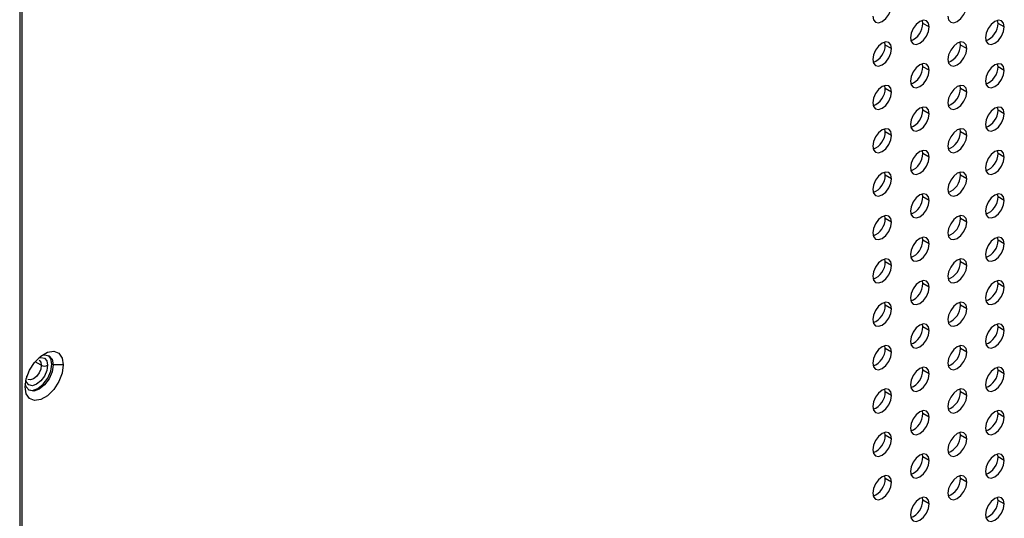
# Model space of a CAD drawing. Header units: millimetres. Extents: x 0 to 1118, y 0 to 864.
# Tile 273 of 304: x 1000 to 1019, y 653 to 663. Entities that reach past the tile are written whole.
import ezdxf

# ---------------------------------------------------------------- set-up
doc = ezdxf.new("R2010")
doc.units = ezdxf.units.MM

msp = doc.modelspace()

# ---------------------------------------------------------------- linework, layer by layer
at = {"color": 7, "linetype": 'Continuous', "lineweight": 25}
for p, q in [((1000.0472, 627.7028), (1000.0472, 703.437)), ((999.9984, 703.369), (999.9984, 627.6348)), ((1016.9915, 662.5124), (1016.9839, 662.5673)), ((1017.1094, 662.4444), (1016.9915, 662.5124)), ((1018.4058, 662.5123), (1018.3981, 662.5672)), ((1018.5236, 662.4443), (1018.4058, 662.5123)), ((1016.2844, 662.1042), (1016.2768, 662.1591)), ((1016.4023, 662.0362), (1016.2844, 662.1042)), ((1017.6986, 662.1041), (1017.691, 662.159)), ((1017.8165, 662.0361), (1017.6986, 662.1041)), ((1016.9915, 661.6959), (1016.9839, 661.7508)), ((1018.4058, 661.6958), (1018.3981, 661.7506)), ((1017.1094, 661.6279), (1016.9915, 661.6959)), ((1018.5236, 661.6277), (1018.4058, 661.6958)), ((1016.2844, 661.2877), (1016.2768, 661.3426)), ((1016.4023, 661.2196), (1016.2844, 661.2877)), ((1017.6986, 661.2875), (1017.691, 661.3424)), ((1017.8165, 661.2195), (1017.6986, 661.2875)), ((1016.9915, 660.8793), (1016.9839, 660.9342)), ((1017.1094, 660.8113), (1016.9915, 660.8793)), ((1018.4058, 660.8792), (1018.3981, 660.9341)), ((1018.5236, 660.8112), (1018.4058, 660.8792)), ((1016.2844, 660.4711), (1016.2768, 660.526)), ((1016.4023, 660.4031), (1016.2844, 660.4711)), ((1017.6986, 660.471), (1017.691, 660.5259)), ((1017.8165, 660.403), (1017.6986, 660.471)), ((1016.9915, 660.0628), (1016.9839, 660.1177)), ((1017.1094, 659.9948), (1016.9915, 660.0628)), ((1018.4058, 660.0627), (1018.3981, 660.1176)), ((1018.5236, 659.9946), (1018.4058, 660.0627)), ((1016.2844, 659.6546), (1016.2768, 659.7095)), ((1017.6986, 659.6545), (1017.691, 659.7094)), ((1016.4023, 659.5866), (1016.2844, 659.6546)), ((1017.8165, 659.5864), (1017.6986, 659.6545)), ((1016.9915, 659.2463), (1016.9839, 659.3011)), ((1017.1094, 659.1782), (1016.9915, 659.2463)), ((1018.4058, 659.2461), (1018.3981, 659.301)), ((1018.5236, 659.1781), (1018.4058, 659.2461)), ((1016.2844, 658.8381), (1016.2768, 658.8929)), ((1016.4023, 658.77), (1016.2844, 658.8381)), ((1017.6986, 658.8379), (1017.691, 658.8928)), ((1017.8165, 658.7699), (1017.6986, 658.8379)), ((1016.9915, 658.4297), (1016.9839, 658.4846)), ((1017.1094, 658.3617), (1016.9915, 658.4297)), ((1018.4058, 658.4296), (1018.3981, 658.4845)), ((1018.5236, 658.3616), (1018.4058, 658.4296)), ((1016.2844, 658.0215), (1016.2768, 658.0764)), ((1016.4023, 657.9535), (1016.2844, 658.0215)), ((1017.6986, 658.0214), (1017.691, 658.0763)), ((1017.8165, 657.9534), (1017.6986, 658.0214)), ((1016.9915, 657.6132), (1016.9839, 657.6681)), ((1018.4058, 657.613), (1018.3981, 657.6679)), ((1017.1094, 657.5451), (1016.9915, 657.6132)), ((1018.5236, 657.545), (1018.4058, 657.613)), ((1016.2844, 657.205), (1016.2768, 657.2599)), ((1016.4023, 657.1369), (1016.2844, 657.205)), ((1017.6986, 657.2048), (1017.691, 657.2597)), ((1017.8165, 657.1368), (1017.6986, 657.2048)), ((1016.9915, 656.7966), (1016.9839, 656.8515)), ((1017.1094, 656.7286), (1016.9915, 656.7966)), ((1018.4058, 656.7965), (1018.3981, 656.8514)), ((1018.5236, 656.7285), (1018.4058, 656.7965)), ((1016.2844, 656.3884), (1016.2768, 656.4433)), ((1016.4023, 656.3204), (1016.2844, 656.3884)), ((1017.6986, 656.3883), (1017.691, 656.4432)), ((1017.8165, 656.3203), (1017.6986, 656.3883)), ((1000.6289, 656.0809), (1000.6053, 656.0945)), ((1000.8174, 656.0809), (1000.6289, 656.0809)), ((1016.9915, 655.9801), (1016.9839, 656.035)), ((1017.1094, 655.9121), (1016.9915, 655.9801)), ((1018.4058, 655.98), (1018.3981, 656.0349)), ((1018.5236, 655.9119), (1018.4058, 655.98)), ((1016.2844, 655.5719), (1016.2768, 655.6268)), ((1017.6986, 655.5718), (1017.691, 655.6266)), ((1016.4023, 655.5039), (1016.2844, 655.5719)), ((1017.8165, 655.5037), (1017.6986, 655.5718)), ((1016.9915, 655.1636), (1016.9839, 655.2184)), ((1017.1094, 655.0955), (1016.9915, 655.1636)), ((1018.4058, 655.1634), (1018.3981, 655.2183)), ((1018.5236, 655.0954), (1018.4058, 655.1634)), ((1016.2844, 654.7554), (1016.2768, 654.8102)), ((1016.4023, 654.6873), (1016.2844, 654.7554)), ((1017.6986, 654.7552), (1017.691, 654.8101)), ((1017.8165, 654.6872), (1017.6986, 654.7552)), ((1016.9915, 654.347), (1016.9839, 654.4019)), ((1017.1094, 654.279), (1016.9915, 654.347)), ((1018.4058, 654.3469), (1018.3981, 654.4018)), ((1018.5236, 654.2789), (1018.4058, 654.3469)), ((1016.2844, 653.9388), (1016.2768, 653.9937)), ((1017.6986, 653.9387), (1017.691, 653.9936)), ((1016.4023, 653.8708), (1016.2844, 653.9388)), ((1017.8165, 653.8706), (1017.6986, 653.9387)), ((1016.9915, 653.5305), (1016.9839, 653.5854)), ((1018.4058, 653.5303), (1018.3981, 653.5852)), ((1017.1094, 653.4624), (1016.9915, 653.5305)), ((1018.5236, 653.4623), (1018.4058, 653.5303))]:
    msp.add_line(p, q, dxfattribs=at)
at = {"color": 8, "linetype": 'Continuous', "lineweight": 25}
msp.add_line((1000.4049, 656.074), (1000.2883, 656.1414), dxfattribs=at)
at = {"color": 7, "linetype": 'Continuous', "lineweight": 25, "flags": 128}
for points in [[(1016.0487, 662.6486), (1016.0622, 662.5783), (1016.1005, 662.5342), (1016.1579, 662.523), (1016.2255, 662.5465), (1016.2932, 662.6011), (1016.3505, 662.6785), (1016.3888, 662.7668), (1016.4023, 662.8527)], [(1017.4629, 662.6485), (1017.4764, 662.5781), (1017.5147, 662.534), (1017.5721, 662.5229), (1017.6397, 662.5464), (1017.7074, 662.601), (1017.7647, 662.6784), (1017.803, 662.7667), (1017.8165, 662.8526)], [(1017.1094, 662.4444), (1017.0959, 662.5147), (1017.0576, 662.5588), (1017.0003, 662.57), (1016.9326, 662.5465), (1016.865, 662.4919), (1016.8076, 662.4145), (1016.7693, 662.3262), (1016.7558, 662.2403)], [(1018.5236, 662.4443), (1018.5101, 662.5146), (1018.4718, 662.5587), (1018.4145, 662.5699), (1018.3468, 662.5463), (1018.2792, 662.4918), (1018.2218, 662.4144), (1018.1835, 662.326), (1018.17, 662.2402)], [(1016.7558, 662.2403), (1016.7693, 662.1699), (1016.8076, 662.1258), (1016.865, 662.1147), (1016.9326, 662.1382), (1017.0003, 662.1928), (1017.0576, 662.2702), (1017.0959, 662.3585), (1017.1094, 662.4444)], [(1018.17, 662.2402), (1018.1835, 662.1698), (1018.2218, 662.1257), (1018.2792, 662.1146), (1018.3468, 662.1381), (1018.4145, 662.1927), (1018.4718, 662.27), (1018.5101, 662.3584), (1018.5236, 662.4443)], [(1016.4023, 662.0362), (1016.3888, 662.1065), (1016.3505, 662.1506), (1016.2932, 662.1618), (1016.2255, 662.1383), (1016.1579, 662.0837), (1016.1005, 662.0063), (1016.0622, 661.918), (1016.0487, 661.8321)], [(1017.8165, 662.0361), (1017.803, 662.1064), (1017.7647, 662.1505), (1017.7074, 662.1617), (1017.6397, 662.1381), (1017.5721, 662.0835), (1017.5147, 662.0062), (1017.4764, 661.9178), (1017.4629, 661.832)], [(1016.0487, 661.8321), (1016.0622, 661.7617), (1016.1005, 661.7176), (1016.1579, 661.7065), (1016.2255, 661.73), (1016.2932, 661.7846), (1016.3505, 661.862), (1016.3888, 661.9503), (1016.4023, 662.0362)], [(1017.4629, 661.832), (1017.4764, 661.7616), (1017.5147, 661.7175), (1017.5721, 661.7064), (1017.6397, 661.7299), (1017.7074, 661.7845), (1017.7647, 661.8618), (1017.803, 661.9502), (1017.8165, 662.0361)], [(1017.1094, 661.6279), (1017.0959, 661.6982), (1017.0576, 661.7423), (1017.0003, 661.7535), (1016.9326, 661.7299), (1016.865, 661.6753), (1016.8076, 661.598), (1016.7693, 661.5096), (1016.7558, 661.4238)], [(1018.5236, 661.6277), (1018.5101, 661.6981), (1018.4718, 661.7422), (1018.4145, 661.7533), (1018.3468, 661.7298), (1018.2792, 661.6752), (1018.2218, 661.5979), (1018.1835, 661.5095), (1018.17, 661.4236)], [(1016.7558, 661.4238), (1016.7693, 661.3534), (1016.8076, 661.3093), (1016.865, 661.2982), (1016.9326, 661.3217), (1017.0003, 661.3763), (1017.0576, 661.4536), (1017.0959, 661.542), (1017.1094, 661.6279)], [(1018.17, 661.4236), (1018.1835, 661.3533), (1018.2218, 661.3092), (1018.2792, 661.298), (1018.3468, 661.3215), (1018.4145, 661.3761), (1018.4718, 661.4535), (1018.5101, 661.5418), (1018.5236, 661.6277)], [(1016.4023, 661.2196), (1016.3888, 661.29), (1016.3505, 661.3341), (1016.2932, 661.3452), (1016.2255, 661.3217), (1016.1579, 661.2671), (1016.1005, 661.1898), (1016.0622, 661.1014), (1016.0487, 661.0155)], [(1016.0487, 661.0155), (1016.0622, 660.9452), (1016.1005, 660.9011), (1016.1579, 660.8899), (1016.2255, 660.9135), (1016.2932, 660.9681), (1016.3505, 661.0454), (1016.3888, 661.1338), (1016.4023, 661.2196)], [(1017.8165, 661.2195), (1017.803, 661.2899), (1017.7647, 661.334), (1017.7074, 661.3451), (1017.6397, 661.3216), (1017.5721, 661.267), (1017.5147, 661.1896), (1017.4764, 661.1013), (1017.4629, 661.0154)], [(1017.4629, 661.0154), (1017.4764, 660.9451), (1017.5147, 660.901), (1017.5721, 660.8898), (1017.6397, 660.9133), (1017.7074, 660.9679), (1017.7647, 661.0453), (1017.803, 661.1336), (1017.8165, 661.2195)], [(1017.1094, 660.8113), (1017.0959, 660.8817), (1017.0576, 660.9258), (1017.0003, 660.9369), (1016.9326, 660.9134), (1016.865, 660.8588), (1016.8076, 660.7814), (1016.7693, 660.6931), (1016.7558, 660.6072)], [(1016.7558, 660.6072), (1016.7693, 660.5369), (1016.8076, 660.4928), (1016.865, 660.4816), (1016.9326, 660.5051), (1017.0003, 660.5597), (1017.0576, 660.6371), (1017.0959, 660.7254), (1017.1094, 660.8113)], [(1018.5236, 660.8112), (1018.5101, 660.8815), (1018.4718, 660.9256), (1018.4145, 660.9368), (1018.3468, 660.9133), (1018.2792, 660.8587), (1018.2218, 660.7813), (1018.1835, 660.693), (1018.17, 660.6071)], [(1018.17, 660.6071), (1018.1835, 660.5367), (1018.2218, 660.4926), (1018.2792, 660.4815), (1018.3468, 660.505), (1018.4145, 660.5596), (1018.4718, 660.6369), (1018.5101, 660.7253), (1018.5236, 660.8112)], [(1016.4023, 660.4031), (1016.3888, 660.4735), (1016.3505, 660.5176), (1016.2932, 660.5287), (1016.2255, 660.5052), (1016.1579, 660.4506), (1016.1005, 660.3732), (1016.0622, 660.2849), (1016.0487, 660.199)], [(1017.8165, 660.403), (1017.803, 660.4733), (1017.7647, 660.5174), (1017.7074, 660.5286), (1017.6397, 660.5051), (1017.5721, 660.4505), (1017.5147, 660.3731), (1017.4764, 660.2848), (1017.4629, 660.1989)], [(1016.0487, 660.199), (1016.0622, 660.1287), (1016.1005, 660.0846), (1016.1579, 660.0734), (1016.2255, 660.0969), (1016.2932, 660.1515), (1016.3505, 660.2289), (1016.3888, 660.3172), (1016.4023, 660.4031)], [(1017.4629, 660.1989), (1017.4764, 660.1285), (1017.5147, 660.0844), (1017.5721, 660.0733), (1017.6397, 660.0968), (1017.7074, 660.1514), (1017.7647, 660.2287), (1017.803, 660.3171), (1017.8165, 660.403)], [(1017.1094, 659.9948), (1017.0959, 660.0651), (1017.0576, 660.1092), (1017.0003, 660.1204), (1016.9326, 660.0969), (1016.865, 660.0423), (1016.8076, 659.9649), (1016.7693, 659.8766), (1016.7558, 659.7907)], [(1018.5236, 659.9946), (1018.5101, 660.065), (1018.4718, 660.1091), (1018.4145, 660.1202), (1018.3468, 660.0967), (1018.2792, 660.0421), (1018.2218, 659.9648), (1018.1835, 659.8764), (1018.17, 659.7905)], [(1016.7558, 659.7907), (1016.7693, 659.7203), (1016.8076, 659.6762), (1016.865, 659.6651), (1016.9326, 659.6886), (1017.0003, 659.7432), (1017.0576, 659.8205), (1017.0959, 659.9089), (1017.1094, 659.9948)], [(1018.17, 659.7905), (1018.1835, 659.7202), (1018.2218, 659.6761), (1018.2792, 659.6649), (1018.3468, 659.6885), (1018.4145, 659.743), (1018.4718, 659.8204), (1018.5101, 659.9088), (1018.5236, 659.9946)], [(1016.4023, 659.5866), (1016.3888, 659.6569), (1016.3505, 659.701), (1016.2932, 659.7122), (1016.2255, 659.6887), (1016.1579, 659.6341), (1016.1005, 659.5567), (1016.0622, 659.4684), (1016.0487, 659.3825)], [(1017.8165, 659.5864), (1017.803, 659.6568), (1017.7647, 659.7009), (1017.7074, 659.712), (1017.6397, 659.6885), (1017.5721, 659.6339), (1017.5147, 659.5566), (1017.4764, 659.4682), (1017.4629, 659.3823)], [(1016.0487, 659.3825), (1016.0622, 659.3121), (1016.1005, 659.268), (1016.1579, 659.2569), (1016.2255, 659.2804), (1016.2932, 659.335), (1016.3505, 659.4123), (1016.3888, 659.5007), (1016.4023, 659.5866)], [(1017.4629, 659.3823), (1017.4764, 659.312), (1017.5147, 659.2679), (1017.5721, 659.2567), (1017.6397, 659.2802), (1017.7074, 659.3348), (1017.7647, 659.4122), (1017.803, 659.5005), (1017.8165, 659.5864)], [(1017.1094, 659.1782), (1017.0959, 659.2486), (1017.0576, 659.2927), (1017.0003, 659.3038), (1016.9326, 659.2803), (1016.865, 659.2257), (1016.8076, 659.1484), (1016.7693, 659.06), (1016.7558, 658.9741)], [(1016.7558, 658.9741), (1016.7693, 658.9038), (1016.8076, 658.8597), (1016.865, 658.8485), (1016.9326, 658.872), (1017.0003, 658.9266), (1017.0576, 659.004), (1017.0959, 659.0923), (1017.1094, 659.1782)], [(1018.5236, 659.1781), (1018.5101, 659.2484), (1018.4718, 659.2926), (1018.4145, 659.3037), (1018.3468, 659.2802), (1018.2792, 659.2256), (1018.2218, 659.1482), (1018.1835, 659.0599), (1018.17, 658.974)], [(1018.17, 658.974), (1018.1835, 658.9036), (1018.2218, 658.8595), (1018.2792, 658.8484), (1018.3468, 658.8719), (1018.4145, 658.9265), (1018.4718, 659.0039), (1018.5101, 659.0922), (1018.5236, 659.1781)], [(1016.4023, 658.77), (1016.3888, 658.8404), (1016.3505, 658.8845), (1016.2932, 658.8956), (1016.2255, 658.8721), (1016.1579, 658.8175), (1016.1005, 658.7402), (1016.0622, 658.6518), (1016.0487, 658.5659)], [(1016.0487, 658.5659), (1016.0622, 658.4956), (1016.1005, 658.4515), (1016.1579, 658.4403), (1016.2255, 658.4638), (1016.2932, 658.5184), (1016.3505, 658.5958), (1016.3888, 658.6841), (1016.4023, 658.77)], [(1017.8165, 658.7699), (1017.803, 658.8402), (1017.7647, 658.8843), (1017.7074, 658.8955), (1017.6397, 658.872), (1017.5721, 658.8174), (1017.5147, 658.74), (1017.4764, 658.6517), (1017.4629, 658.5658)], [(1017.4629, 658.5658), (1017.4764, 658.4954), (1017.5147, 658.4513), (1017.5721, 658.4402), (1017.6397, 658.4637), (1017.7074, 658.5183), (1017.7647, 658.5957), (1017.803, 658.684), (1017.8165, 658.7699)], [(1017.1094, 658.3617), (1017.0959, 658.432), (1017.0576, 658.4761), (1017.0003, 658.4873), (1016.9326, 658.4638), (1016.865, 658.4092), (1016.8076, 658.3318), (1016.7693, 658.2435), (1016.7558, 658.1576)], [(1018.5236, 658.3616), (1018.5101, 658.4319), (1018.4718, 658.476), (1018.4145, 658.4872), (1018.3468, 658.4636), (1018.2792, 658.409), (1018.2218, 658.3317), (1018.1835, 658.2433), (1018.17, 658.1575)], [(1016.7558, 658.1576), (1016.7693, 658.0872), (1016.8076, 658.0431), (1016.865, 658.032), (1016.9326, 658.0555), (1017.0003, 658.1101), (1017.0576, 658.1875), (1017.0959, 658.2758), (1017.1094, 658.3617)], [(1018.17, 658.1575), (1018.1835, 658.0871), (1018.2218, 658.043), (1018.2792, 658.0319), (1018.3468, 658.0554), (1018.4145, 658.11), (1018.4718, 658.1873), (1018.5101, 658.2757), (1018.5236, 658.3616)], [(1016.4023, 657.9535), (1016.3888, 658.0238), (1016.3505, 658.0679), (1016.2932, 658.0791), (1016.2255, 658.0556), (1016.1579, 658.001), (1016.1005, 657.9236), (1016.0622, 657.8353), (1016.0487, 657.7494)], [(1017.8165, 657.9534), (1017.803, 658.0237), (1017.7647, 658.0678), (1017.7074, 658.079), (1017.6397, 658.0554), (1017.5721, 658.0008), (1017.5147, 657.9235), (1017.4764, 657.8351), (1017.4629, 657.7493)], [(1016.0487, 657.7494), (1016.0622, 657.679), (1016.1005, 657.6349), (1016.1579, 657.6238), (1016.2255, 657.6473), (1016.2932, 657.7019), (1016.3505, 657.7792), (1016.3888, 657.8676), (1016.4023, 657.9535)], [(1017.4629, 657.7493), (1017.4764, 657.6789), (1017.5147, 657.6348), (1017.5721, 657.6237), (1017.6397, 657.6472), (1017.7074, 657.7018), (1017.7647, 657.7791), (1017.803, 657.8675), (1017.8165, 657.9534)], [(1017.1094, 657.5451), (1017.0959, 657.6155), (1017.0576, 657.6596), (1017.0003, 657.6707), (1016.9326, 657.6472), (1016.865, 657.5926), (1016.8076, 657.5153), (1016.7693, 657.4269), (1016.7558, 657.341)], [(1018.5236, 657.545), (1018.5101, 657.6154), (1018.4718, 657.6595), (1018.4145, 657.6706), (1018.3468, 657.6471), (1018.2792, 657.5925), (1018.2218, 657.5151), (1018.1835, 657.4268), (1018.17, 657.3409)], [(1016.7558, 657.341), (1016.7693, 657.2707), (1016.8076, 657.2266), (1016.865, 657.2154), (1016.9326, 657.239), (1017.0003, 657.2936), (1017.0576, 657.3709), (1017.0959, 657.4593), (1017.1094, 657.5451)], [(1018.17, 657.3409), (1018.1835, 657.2706), (1018.2218, 657.2265), (1018.2792, 657.2153), (1018.3468, 657.2388), (1018.4145, 657.2934), (1018.4718, 657.3708), (1018.5101, 657.4591), (1018.5236, 657.545)], [(1016.4023, 657.1369), (1016.3888, 657.2073), (1016.3505, 657.2514), (1016.2932, 657.2625), (1016.2255, 657.239), (1016.1579, 657.1844), (1016.1005, 657.1071), (1016.0622, 657.0187), (1016.0487, 656.9328)], [(1016.0487, 656.9328), (1016.0622, 656.8625), (1016.1005, 656.8184), (1016.1579, 656.8072), (1016.2255, 656.8308), (1016.2932, 656.8854), (1016.3505, 656.9627), (1016.3888, 657.0511), (1016.4023, 657.1369)], [(1017.8165, 657.1368), (1017.803, 657.2072), (1017.7647, 657.2513), (1017.7074, 657.2624), (1017.6397, 657.2389), (1017.5721, 657.1843), (1017.5147, 657.1069), (1017.4764, 657.0186), (1017.4629, 656.9327)], [(1017.4629, 656.9327), (1017.4764, 656.8624), (1017.5147, 656.8183), (1017.5721, 656.8071), (1017.6397, 656.8306), (1017.7074, 656.8852), (1017.7647, 656.9626), (1017.803, 657.0509), (1017.8165, 657.1368)], [(1017.1094, 656.7286), (1017.0959, 656.799), (1017.0576, 656.8431), (1017.0003, 656.8542), (1016.9326, 656.8307), (1016.865, 656.7761), (1016.8076, 656.6987), (1016.7693, 656.6104), (1016.7558, 656.5245)], [(1016.7558, 656.5245), (1016.7693, 656.4542), (1016.8076, 656.4101), (1016.865, 656.3989), (1016.9326, 656.4224), (1017.0003, 656.477), (1017.0576, 656.5544), (1017.0959, 656.6427), (1017.1094, 656.7286)], [(1018.5236, 656.7285), (1018.5101, 656.7988), (1018.4718, 656.8429), (1018.4145, 656.8541), (1018.3468, 656.8306), (1018.2792, 656.776), (1018.2218, 656.6986), (1018.1835, 656.6103), (1018.17, 656.5244)], [(1018.17, 656.5244), (1018.1835, 656.454), (1018.2218, 656.4099), (1018.2792, 656.3988), (1018.3468, 656.4223), (1018.4145, 656.4769), (1018.4718, 656.5542), (1018.5101, 656.6426), (1018.5236, 656.7285)], [(1016.4023, 656.3204), (1016.3888, 656.3908), (1016.3505, 656.4349), (1016.2932, 656.446), (1016.2255, 656.4225), (1016.1579, 656.3679), (1016.1005, 656.2905), (1016.0622, 656.2022), (1016.0487, 656.1163)], [(1017.8165, 656.3203), (1017.803, 656.3906), (1017.7647, 656.4347), (1017.7074, 656.4459), (1017.6397, 656.4224), (1017.5721, 656.3678), (1017.5147, 656.2904), (1017.4764, 656.2021), (1017.4629, 656.1162)], [(1000.0985, 655.6658), (1000.1202, 655.8203), (1000.1826, 655.9812), (1000.2782, 656.1291), (1000.3956, 656.2461), (1000.5204, 656.3182), (1000.6377, 656.3366), (1000.7333, 656.2991), (1000.7957, 656.2103), (1000.8174, 656.0809)], [(1000.4072, 656.2549), (1000.4652, 656.2693), (1000.5512, 656.2525), (1000.6087, 656.1864), (1000.6289, 656.0809)], [(1000.6053, 656.0945), (1000.5851, 656.2), (1000.539, 656.2587)], [(1016.0487, 656.1163), (1016.0622, 656.046), (1016.1005, 656.0018), (1016.1579, 655.9907), (1016.2255, 656.0142), (1016.2932, 656.0688), (1016.3505, 656.1462), (1016.3888, 656.2345), (1016.4023, 656.3204)], [(1017.4629, 656.1162), (1017.4764, 656.0458), (1017.5147, 656.0017), (1017.5721, 655.9906), (1017.6397, 656.0141), (1017.7074, 656.0687), (1017.7647, 656.146), (1017.803, 656.2344), (1017.8165, 656.3203)], [(1000.8174, 656.0809), (1000.7957, 655.9264), (1000.7333, 655.7655), (1000.6377, 655.6176), (1000.5204, 655.5006), (1000.3956, 655.4285), (1000.2782, 655.4101), (1000.1826, 655.4476), (1000.1202, 655.5364), (1000.0985, 655.6658)], [(1000.6289, 656.0809), (1000.6087, 655.952), (1000.5512, 655.8195), (1000.4652, 655.7035), (1000.3637, 655.6216), (1000.2622, 655.5863), (1000.1762, 655.603), (1000.1187, 655.6692), (1000.1021, 655.7265)], [(1000.1648, 655.6105), (1000.2386, 655.5999), (1000.3401, 655.6352), (1000.4416, 655.7171), (1000.5276, 655.8331), (1000.5851, 655.9656), (1000.6053, 656.0945)], [(1017.1094, 655.9121), (1017.0959, 655.9824), (1017.0576, 656.0265), (1017.0003, 656.0377), (1016.9326, 656.0142), (1016.865, 655.9596), (1016.8076, 655.8822), (1016.7693, 655.7939), (1016.7558, 655.708)], [(1018.5236, 655.9119), (1018.5101, 655.9823), (1018.4718, 656.0264), (1018.4145, 656.0375), (1018.3468, 656.014), (1018.2792, 655.9594), (1018.2218, 655.8821), (1018.1835, 655.7937), (1018.17, 655.7078)], [(1016.7558, 655.708), (1016.7693, 655.6376), (1016.8076, 655.5935), (1016.865, 655.5824), (1016.9326, 655.6059), (1017.0003, 655.6605), (1017.0576, 655.7378), (1017.0959, 655.8262), (1017.1094, 655.9121)], [(1018.17, 655.7078), (1018.1835, 655.6375), (1018.2218, 655.5934), (1018.2792, 655.5822), (1018.3468, 655.6057), (1018.4145, 655.6603), (1018.4718, 655.7377), (1018.5101, 655.826), (1018.5236, 655.9119)], [(1016.4023, 655.5039), (1016.3888, 655.5742), (1016.3505, 655.6183), (1016.2932, 655.6295), (1016.2255, 655.6059), (1016.1579, 655.5514), (1016.1005, 655.474), (1016.0622, 655.3856), (1016.0487, 655.2998)], [(1017.8165, 655.5037), (1017.803, 655.5741), (1017.7647, 655.6182), (1017.7074, 655.6293), (1017.6397, 655.6058), (1017.5721, 655.5512), (1017.5147, 655.4739), (1017.4764, 655.3855), (1017.4629, 655.2996)], [(1016.0487, 655.2998), (1016.0622, 655.2294), (1016.1005, 655.1853), (1016.1579, 655.1742), (1016.2255, 655.1977), (1016.2932, 655.2523), (1016.3505, 655.3296), (1016.3888, 655.418), (1016.4023, 655.5039)], [(1017.4629, 655.2996), (1017.4764, 655.2293), (1017.5147, 655.1852), (1017.5721, 655.174), (1017.6397, 655.1975), (1017.7074, 655.2521), (1017.7647, 655.3295), (1017.803, 655.4178), (1017.8165, 655.5037)], [(1017.1094, 655.0955), (1017.0959, 655.1659), (1017.0576, 655.21), (1017.0003, 655.2211), (1016.9326, 655.1976), (1016.865, 655.143), (1016.8076, 655.0657), (1016.7693, 654.9773), (1016.7558, 654.8914)], [(1016.7558, 654.8914), (1016.7693, 654.8211), (1016.8076, 654.777), (1016.865, 654.7658), (1016.9326, 654.7893), (1017.0003, 654.8439), (1017.0576, 654.9213), (1017.0959, 655.0096), (1017.1094, 655.0955)], [(1018.5236, 655.0954), (1018.5101, 655.1657), (1018.4718, 655.2098), (1018.4145, 655.221), (1018.3468, 655.1975), (1018.2792, 655.1429), (1018.2218, 655.0655), (1018.1835, 654.9772), (1018.17, 654.8913)], [(1018.17, 654.8913), (1018.1835, 654.8209), (1018.2218, 654.7768), (1018.2792, 654.7657), (1018.3468, 654.7892), (1018.4145, 654.8438), (1018.4718, 654.9212), (1018.5101, 655.0095), (1018.5236, 655.0954)], [(1016.4023, 654.6873), (1016.3888, 654.7577), (1016.3505, 654.8018), (1016.2932, 654.8129), (1016.2255, 654.7894), (1016.1579, 654.7348), (1016.1005, 654.6575), (1016.0622, 654.5691), (1016.0487, 654.4832)], [(1016.0487, 654.4832), (1016.0622, 654.4129), (1016.1005, 654.3688), (1016.1579, 654.3576), (1016.2255, 654.3811), (1016.2932, 654.4357), (1016.3505, 654.5131), (1016.3888, 654.6014), (1016.4023, 654.6873)], [(1017.8165, 654.6872), (1017.803, 654.7575), (1017.7647, 654.8016), (1017.7074, 654.8128), (1017.6397, 654.7893), (1017.5721, 654.7347), (1017.5147, 654.6573), (1017.4764, 654.569), (1017.4629, 654.4831)], [(1017.4629, 654.4831), (1017.4764, 654.4127), (1017.5147, 654.3686), (1017.5721, 654.3575), (1017.6397, 654.381), (1017.7074, 654.4356), (1017.7647, 654.513), (1017.803, 654.6013), (1017.8165, 654.6872)], [(1017.1094, 654.279), (1017.0959, 654.3493), (1017.0576, 654.3934), (1017.0003, 654.4046), (1016.9326, 654.3811), (1016.865, 654.3265), (1016.8076, 654.2491), (1016.7693, 654.1608), (1016.7558, 654.0749)], [(1018.5236, 654.2789), (1018.5101, 654.3492), (1018.4718, 654.3933), (1018.4145, 654.4045), (1018.3468, 654.3809), (1018.2792, 654.3263), (1018.2218, 654.249), (1018.1835, 654.1606), (1018.17, 654.0748)], [(1016.7558, 654.0749), (1016.7693, 654.0045), (1016.8076, 653.9604), (1016.865, 653.9493), (1016.9326, 653.9728), (1017.0003, 654.0274), (1017.0576, 654.1047), (1017.0959, 654.1931), (1017.1094, 654.279)], [(1018.17, 654.0748), (1018.1835, 654.0044), (1018.2218, 653.9603), (1018.2792, 653.9492), (1018.3468, 653.9727), (1018.4145, 654.0273), (1018.4718, 654.1046), (1018.5101, 654.193), (1018.5236, 654.2789)], [(1016.4023, 653.8708), (1016.3888, 653.9411), (1016.3505, 653.9852), (1016.2932, 653.9964), (1016.2255, 653.9729), (1016.1579, 653.9183), (1016.1005, 653.8409), (1016.0622, 653.7526), (1016.0487, 653.6667)], [(1017.8165, 653.8706), (1017.803, 653.941), (1017.7647, 653.9851), (1017.7074, 653.9962), (1017.6397, 653.9727), (1017.5721, 653.9181), (1017.5147, 653.8408), (1017.4764, 653.7524), (1017.4629, 653.6665)], [(1016.0487, 653.6667), (1016.0622, 653.5963), (1016.1005, 653.5522), (1016.1579, 653.5411), (1016.2255, 653.5646), (1016.2932, 653.6192), (1016.3505, 653.6965), (1016.3888, 653.7849), (1016.4023, 653.8708)], [(1017.4629, 653.6665), (1017.4764, 653.5962), (1017.5147, 653.5521), (1017.5721, 653.5409), (1017.6397, 653.5645), (1017.7074, 653.6191), (1017.7647, 653.6964), (1017.803, 653.7848), (1017.8165, 653.8706)], [(1017.1094, 653.4624), (1017.0959, 653.5328), (1017.0576, 653.5769), (1017.0003, 653.588), (1016.9326, 653.5645), (1016.865, 653.5099), (1016.8076, 653.4326), (1016.7693, 653.3442), (1016.7558, 653.2583)], [(1018.5236, 653.4623), (1018.5101, 653.5327), (1018.4718, 653.5768), (1018.4145, 653.5879), (1018.3468, 653.5644), (1018.2792, 653.5098), (1018.2218, 653.4324), (1018.1835, 653.3441), (1018.17, 653.2582)], [(1016.7558, 653.2583), (1016.7693, 653.188), (1016.8076, 653.1439), (1016.865, 653.1327), (1016.9326, 653.1563), (1017.0003, 653.2109), (1017.0576, 653.2882), (1017.0959, 653.3766), (1017.1094, 653.4624)], [(1018.17, 653.2582), (1018.1835, 653.1879), (1018.2218, 653.1438), (1018.2792, 653.1326), (1018.3468, 653.1561), (1018.4145, 653.2107), (1018.4718, 653.2881), (1018.5101, 653.3764), (1018.5236, 653.4623)]]:
    msp.add_lwpolyline(points, dxfattribs=at)
at = {"color": 8, "linetype": 'Continuous', "lineweight": 25, "flags": 128}
for points in [[(1000.3543, 656.2109), (1000.3955, 656.2206), (1000.4624, 656.2076), (1000.5071, 656.1561), (1000.5228, 656.074)], [(1000.3617, 656.1695), (1000.3618, 656.1694), (1000.3937, 656.1327), (1000.4049, 656.074)], [(1000.5228, 656.074), (1000.5071, 655.9738), (1000.4624, 655.8708), (1000.3955, 655.7805), (1000.3165, 655.7168), (1000.2376, 655.6894), (1000.1707, 655.7024), (1000.126, 655.7539), (1000.1138, 655.7944)], [(1000.4049, 656.074), (1000.3937, 656.0025), (1000.3618, 655.9289), (1000.314, 655.8644), (1000.2576, 655.8189), (1000.2012, 655.7993), (1000.1536, 655.8085)], [(1000.1301, 655.8541), (1000.1331, 655.8606), (1000.1347, 655.8681)]]:
    msp.add_lwpolyline(points, dxfattribs=at)
at = {"color": 7, "linetype": 'Continuous', "lineweight": 25}
for centre, radius, start, end in [((1016.6374, 662.5164), 0.3542, 290.85165, 359.35937), ((1018.0516, 662.5163), 0.3542, 290.85165, 359.35937), ((1015.9303, 662.1082), 0.3542, 290.85165, 359.35937), ((1017.3445, 662.1081), 0.3542, 290.85165, 359.35937), ((1016.6374, 661.6998), 0.3542, 290.85165, 359.35937), ((1018.0516, 661.6997), 0.3542, 290.85165, 359.35937), ((1015.9303, 661.2916), 0.3542, 290.85165, 359.35937), ((1017.3445, 661.2915), 0.3542, 290.85165, 359.35937), ((1016.6374, 660.8833), 0.3542, 290.85165, 359.35937), ((1018.0516, 660.8832), 0.3542, 290.85165, 359.35937), ((1015.9303, 660.4751), 0.3542, 290.85165, 359.35937), ((1017.3445, 660.475), 0.3542, 290.85165, 359.35937), ((1016.6374, 660.0668), 0.3542, 290.85165, 359.35937), ((1018.0516, 660.0666), 0.3542, 290.85165, 359.35937), ((1015.9303, 659.6586), 0.3542, 290.85165, 359.35937), ((1017.3445, 659.6584), 0.3542, 290.85165, 359.35937), ((1016.6374, 659.2502), 0.3542, 290.85165, 359.35937), ((1018.0516, 659.2501), 0.3542, 290.85165, 359.35937), ((1015.9303, 658.842), 0.3542, 290.85165, 359.35937), ((1017.3445, 658.8419), 0.3542, 290.85165, 359.35937), ((1016.6374, 658.4337), 0.3542, 290.85165, 359.35937), ((1018.0516, 658.4336), 0.3542, 290.85165, 359.35937), ((1015.9303, 658.0255), 0.3542, 290.85165, 359.35937), ((1017.3445, 658.0253), 0.3542, 290.85165, 359.35937), ((1016.6374, 657.6171), 0.3542, 290.85165, 359.35937), ((1018.0516, 657.617), 0.3542, 290.85165, 359.35937), ((1015.9303, 657.2089), 0.3542, 290.85165, 359.35937), ((1017.3445, 657.2088), 0.3542, 290.85165, 359.35937), ((1016.6374, 656.8006), 0.3542, 290.85165, 359.35937), ((1018.0516, 656.8005), 0.3542, 290.85165, 359.35937), ((1015.9303, 656.3924), 0.3542, 290.85165, 359.35937), ((1017.3445, 656.3923), 0.3542, 290.85165, 359.35937), ((1000.4639, 656.1878), 0.1281, 242.60967, 297.39033), ((1016.6374, 655.9841), 0.3542, 290.85165, 359.35937), ((1018.0516, 655.9839), 0.3542, 290.85165, 359.35937), ((1015.9303, 655.5759), 0.3542, 290.85165, 359.35937), ((1017.3445, 655.5757), 0.3542, 290.85165, 359.35937), ((1016.6374, 655.1675), 0.3542, 290.85165, 359.35937), ((1018.0516, 655.1674), 0.3542, 290.85165, 359.35937), ((1015.9303, 654.7593), 0.3542, 290.85165, 359.35937), ((1017.3445, 654.7592), 0.3542, 290.85165, 359.35937), ((1016.6374, 654.351), 0.3542, 290.85165, 359.35937), ((1018.0516, 654.3508), 0.3542, 290.85165, 359.35937), ((1015.9303, 653.9428), 0.3542, 290.85165, 359.35937), ((1017.3445, 653.9426), 0.3542, 290.85165, 359.35937), ((1016.6358, 653.5351), 0.3558, 291.59001, 359.2626), ((1018.0516, 653.5343), 0.3542, 290.85165, 359.35937)]:
    msp.add_arc(centre, radius, start, end, dxfattribs=at)

doc.saveas('drawing.dxf')
